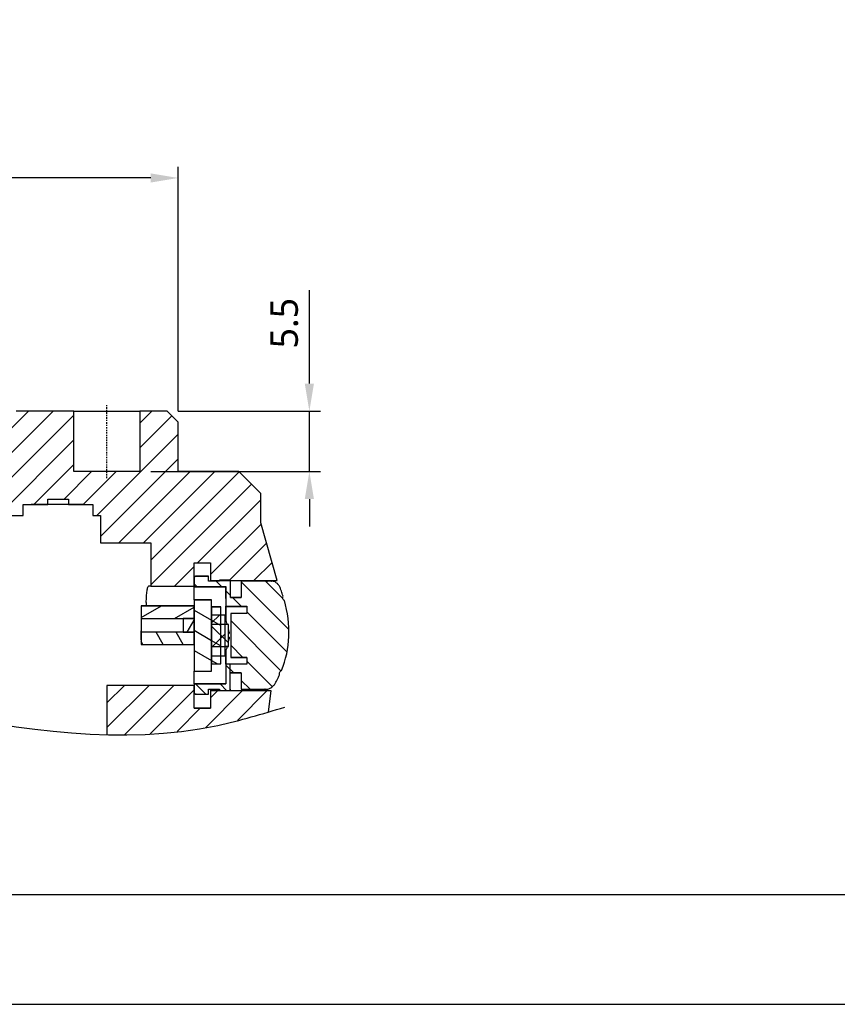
# Model space of a CAD drawing. Header units: millimetres. Extents: x 0 to 4378, y 0 to 2376.
# Tile 258 of 340: x 3522 to 3596, y 0 to 90. Entities that reach past the tile are written whole.
import ezdxf
from ezdxf.enums import TextEntityAlignment as Align

# ---------------------------------------------------------------- set-up
doc = ezdxf.new("R2010")
doc.units = ezdxf.units.MM
doc.header["$LTSCALE"] = 0.2
doc.linetypes.add('CENTER2', pattern=[1.125, 0.75, -0.125, 0.125, -0.125])
for name, color, linetype in [('02_Center Line', 1, 'CENTER2'), ('05_Section Line', 3, 'Continuous'), ('12_Before Rev.Num.', 5, 'Continuous')]:
    doc.layers.add(name, color=color, linetype=linetype)
doc.styles.add('Rainbow-2.5 Style', font='malgunsl.ttf')
doc.dimstyles.new('Rainbow-2.5 Style$0', dxfattribs={"dimtxt": 2.5, "dimasz": 2.5, "dimexe": 1, "dimexo": 1, "dimgap": 1, "dimtad": 1, "dimdsep": 46, "dimtxsty": 'Rainbow-2.5 Style', "dimcen": 0, "dimclrd": 251, "dimclre": 251, "dimclrt": 7, "dimazin": 3, "dimtp": 0.1, "dimtm": 0.1, "dimtfac": 0.61, "dimtmove": 0, "dimatfit": 3, "dimfxl": 1, "dimlwd": -1, "dimlwe": -1, "dimarcsym": 1})
pattern_1 = [(45, (-135.975, -57.496), (-1.122532, 1.122532), [])]
pattern_2 = [(150.0002, (-135.975, -57.496), (-0.793744, -1.374819), [])]
pattern_3 = [(135.0002, (-135.975, -57.496), (-1.122528, -1.122536), [])]

# ---------------------------------------------------------------- blocks, each defined once
blk = doc.blocks.new('Blk$I43J4-5N2301D')
at = {"layer": '05_Section Line'}
h = blk.add_hatch(dxfattribs=at)
h.set_pattern_fill('ANSI31', color=256, scale=12.7, style=0)
h.set_pattern_definition(pattern_1)
edge = h.paths.add_edge_path()
edge.add_spline(control_points=[(-39, -12.16), (-39.005, -12.242), (-39.001, -12.324), (-38.972, -12.493), (-38.947, -12.578), (-38.858, -12.774), (-38.786, -12.88), (-38.605, -13.058), (-38.498, -13.13), (-38.262, -13.229), (-38.135, -13.254), (-38.007, -13.254)], knot_values=[-0.165928, -0.165928, -0.165928, -0.165928, -0.141276, -0.141276, -0.114739, -0.114739, -0.076747, -0.076747, -0.03851, -0.03851, 0, 0, 0, 0], degree=3, periodic=0)
edge.add_line((-38.007, -13.254), (-38.007, -13.254))
edge.add_line((-38.007, -13.254), (-32, -13.254))
edge.add_line((-32, -13.254), (-32, -14.292))
edge.add_line((-32, -14.292), (-32, -15.343))
edge.add_line((-32, -15.343), (-32, -15.631))
edge.add_line((-32, -15.631), (-32, -15.662))
edge.add_line((-32, -15.662), (-30.5, -15.662))
edge.add_line((-30.5, -15.662), (-30.5, -14.39))
edge.add_line((-30.5, -14.39), (-30.5, -11.5))
edge.add_line((-30.5, -11.5), (17.387, -11.5))
edge.add_line((17.387, -11.5), (17.387, -10.5))
edge.add_line((17.387, -10.5), (18.116, -10.5))
edge.add_line((18.116, -10.5), (19.616, -10.5))
edge.add_line((19.616, -10.5), (19.616, -10))
edge.add_line((19.616, -10), (21.51, -10))
edge.add_line((21.51, -10), (21.51, -10.5))
edge.add_line((21.51, -10.5), (22.932, -10.5))
edge.add_line((22.932, -10.5), (23.738, -10.5))
edge.add_line((23.738, -10.5), (23.738, -11.5))
edge.add_line((23.738, -11.5), (24.422, -11.5))
edge.add_line((24.422, -11.5), (24.422, -14))
edge.add_line((24.422, -14), (29, -14))
edge.add_line((29, -14), (29, -17.92))
edge.add_line((29, -17.92), (32.938, -17.92))
edge.add_line((32.938, -17.92), (32.938, -17.223))
edge.add_line((32.938, -17.223), (32.938, -15.82))
edge.add_line((32.938, -15.82), (34.439, -15.82))
edge.add_line((34.439, -15.82), (34.439, -17.42))
edge.add_line((34.439, -17.42), (35.239, -17.42))
edge.add_line((35.239, -17.42), (36.239, -17.42))
edge.add_line((36.239, -17.42), (40.503, -17.42))
edge.add_line((40.503, -17.42), (39, -12.159))
edge.add_line((39, -12.159), (39, -9.5))
edge.add_line((39, -9.5), (37, -7.5))
edge.add_line((37, -7.5), (31.475, -7.5))
edge.add_line((31.475, -7.5), (31.475, -3))
edge.add_line((31.475, -3), (30.475, -2))
edge.add_line((30.475, -2), (28, -2))
edge.add_line((28, -2), (28, -7.5))
edge.add_line((28, -7.5), (22, -7.5))
edge.add_line((22, -7.5), (22, -2))
edge.add_line((22, -2), (16.765, -2))
edge.add_line((16.765, -2), (15.765, -3))
edge.add_line((15.765, -3), (15.765, -10))
edge.add_line((15.765, -10), (-15.765, -10))
edge.add_line((-15.765, -10), (-15.765, -3))
edge.add_line((-15.765, -3), (-16.765, -2))
edge.add_line((-16.765, -2), (-30.475, -2))
edge.add_line((-30.475, -2), (-31.475, -3))
edge.add_line((-31.475, -3), (-31.475, -7.5))
edge.add_line((-31.475, -7.5), (-37, -7.5))
edge.add_line((-37, -7.5), (-39, -9.5))
edge.add_line((-39, -9.5), (-39, -12.16))
h = blk.add_hatch(dxfattribs=at)
h.set_pattern_fill('ANSI31', color=256, scale=12.7, angle=90.00021, style=0)
h.set_pattern_definition(pattern_3)
edge = h.paths.add_edge_path()
edge.add_line((35.838, -25.014), (35.837, -26.813))
edge.add_line((35.837, -26.813), (32.938, -26.813))
edge.add_line((32.938, -26.813), (32.938, -26.962))
edge.add_line((32.938, -26.962), (32.938, -27.564))
edge.add_spline(control_points=[(32.938, -27.564), (32.938, -27.583), (32.94, -27.602), (32.946, -27.637), (32.951, -27.653), (32.966, -27.686), (32.977, -27.702), (33.007, -27.73), (33.025, -27.741), (33.074, -27.76), (33.107, -27.764), (33.138, -27.764)], knot_values=[-0.032407, -0.032407, -0.032407, -0.032407, -0.026742, -0.026742, -0.021754, -0.021754, -0.015844, -0.015844, -0.009442, -0.009442, -0.000005, -0.000005, -0.000005, -0.000005], degree=3, periodic=0)
edge.add_line((33.138, -27.764), (34.238, -27.764))
edge.add_line((34.238, -27.764), (34.238, -27.314))
edge.add_line((34.238, -27.314), (34.239, -27.314))
edge.add_spline(control_points=[(34.239, -27.314), (34.405, -27.314), (34.572, -27.314), (34.905, -27.314), (35.072, -27.314), (35.239, -27.314)], knot_values=[-0.100001, -0.100001, -0.100001, -0.100001, -0.05, -0.05, 0, 0, 0, 0], degree=3, periodic=0)
edge.add_line((35.239, -27.314), (35.239, -27.406))
edge.add_line((35.239, -27.406), (36.238, -27.406))
edge.add_line((36.238, -27.406), (36.238, -25.814))
edge.add_line((36.238, -25.814), (37.239, -25.814))
edge.add_line((37.239, -25.814), (37.239, -27.314))
edge.add_spline(control_points=[(37.239, -27.314), (37.306, -27.314), (37.373, -27.314), (37.506, -27.314), (37.573, -27.314), (37.639, -27.314)], knot_values=[-0.04, -0.04, -0.04, -0.04, -0.02, -0.02, 0, 0, 0, 0], degree=3, periodic=0)
edge.add_line((37.639, -27.314), (39.473, -27.314))
edge.add_spline(control_points=[(39.473, -27.314), (39.529, -27.314), (39.587, -27.306), (39.701, -27.278), (39.76, -27.257), (39.891, -27.197), (39.96, -27.154), (40.014, -27.104)], knot_values=[-0.052857, -0.052857, -0.052857, -0.052857, -0.038047, -0.038047, -0.021994, -0.021994, -0.000002, -0.000002, -0.000002, -0.000002], degree=3, periodic=0)
edge.add_line((40.014, -27.104), (40.246, -26.894))
edge.add_spline(control_points=[(40.246, -26.894), (40.333, -26.746), (40.416, -26.595), (40.574, -26.295), (40.648, -26.145), (40.719, -25.993)], knot_values=[-0.102533, -0.102533, -0.102533, -0.102533, -0.050875, -0.050875, -0.000663, -0.000663, -0.000663, -0.000663], degree=3, periodic=0)
edge.add_spline(control_points=[(40.719, -25.993), (40.711, -25.963), (40.707, -25.933), (40.707, -25.869), (40.712, -25.836), (40.734, -25.76), (40.756, -25.718), (40.815, -25.645), (40.851, -25.614), (40.892, -25.592)], knot_values=[-0.047185, -0.047185, -0.047185, -0.047185, -0.037999, -0.037999, -0.028145, -0.028145, -0.014083, -0.014083, -0.000069, -0.000069, -0.000069, -0.000069], degree=3, periodic=0)
edge.add_spline(control_points=[(40.892, -25.592), (41.297, -24.605), (41.524, -23.578), (41.614, -21.4), (41.458, -20.302), (41.156, -19.231)], knot_values=[-0.654243, -0.654243, -0.654243, -0.654243, -0.334104, -0.334104, -0.000372, -0.000372, -0.000372, -0.000372], degree=3, periodic=0)
edge.add_spline(control_points=[(41.156, -19.231), (41.127, -19.216), (41.101, -19.195), (41.054, -19.144), (41.034, -19.113), (41.007, -19.041), (41.002, -19.002), (41.005, -18.916), (41.016, -18.871), (41.035, -18.828)], knot_values=[-0.046895, -0.046895, -0.046895, -0.046895, -0.036927, -0.036927, -0.025883, -0.025883, -0.013933, -0.013933, -0.000032, -0.000032, -0.000032, -0.000032], degree=3, periodic=0)
edge.add_spline(control_points=[(41.035, -18.828), (40.988, -18.678), (40.937, -18.529), (40.831, -18.23), (40.774, -18.08), (40.715, -17.931)], knot_values=[-0.095586, -0.095586, -0.095586, -0.095586, -0.048351, -0.048351, -0.00032, -0.00032, -0.00032, -0.00032], degree=3, periodic=0)
edge.add_spline(control_points=[(40.715, -17.931), (40.682, -17.893), (40.648, -17.854), (40.612, -17.812), (40.609, -17.809), (40.606, -17.806)], knot_values=[-0.030625, -0.030625, -0.030625, -0.030625, -0.015312, -0.015312, -0.013993, -0.013993, -0.013993, -0.013993], degree=3, periodic=0)
edge.add_spline(control_points=[(40.606, -17.806), (40.576, -17.771), (40.546, -17.737), (40.516, -17.702)], knot_values=[-0.013993, -0.013993, -0.013993, -0.013993, -0.000281, -0.000281, -0.000281, -0.000281], degree=3, periodic=0)
edge.add_spline(control_points=[(40.516, -17.702), (40.479, -17.659), (40.433, -17.621), (40.335, -17.556), (40.28, -17.529), (40.188, -17.497), (40.151, -17.488), (40.113, -17.481)], knot_values=[-0.056004, -0.056004, -0.056004, -0.056004, -0.038711, -0.038711, -0.02079, -0.02079, -0.00954, -0.00954, -0.00954, -0.00954], degree=3, periodic=0)
edge.add_spline(control_points=[(40.113, -17.481), (40.082, -17.476), (40.05, -17.473), (40.018, -17.473)], knot_values=[-0.009565, -0.009565, -0.009565, -0.009565, 0, 0, 0, 0], degree=3, periodic=0)
edge.add_line((40.018, -17.473), (37.639, -17.473))
edge.add_line((37.639, -17.473), (37.239, -17.473))
edge.add_line((37.239, -17.473), (37.239, -18.963))
edge.add_line((37.239, -18.963), (36.239, -18.964))
edge.add_line((36.239, -18.964), (36.239, -17.42))
edge.add_line((36.239, -17.42), (36.239, -17.372))
edge.add_line((36.239, -17.372), (35.239, -17.372))
edge.add_line((35.239, -17.372), (35.239, -17.42))
edge.add_line((35.239, -17.42), (35.239, -17.475))
edge.add_spline(control_points=[(35.239, -17.475), (35.072, -17.475), (34.905, -17.475), (34.572, -17.475), (34.405, -17.475), (34.239, -17.473)], knot_values=[-0.100001, -0.100001, -0.100001, -0.100001, -0.05, -0.05, 0, 0, 0, 0], degree=3, periodic=0)
edge.add_line((34.239, -17.473), (34.238, -17.473))
edge.add_line((34.238, -17.473), (34.238, -17.022))
edge.add_line((34.238, -17.022), (33.138, -17.022))
edge.add_spline(control_points=[(33.138, -17.022), (33.119, -17.022), (33.1, -17.023), (33.066, -17.03), (33.05, -17.035), (33.017, -17.05), (33.001, -17.061), (32.972, -17.091), (32.961, -17.109), (32.942, -17.159), (32.938, -17.191), (32.938, -17.223)], knot_values=[-0.032491, -0.032491, -0.032491, -0.032491, -0.026847, -0.026847, -0.021873, -0.021873, -0.015946, -0.015946, -0.009512, -0.009512, 0, 0, 0, 0], degree=3, periodic=0)
edge.add_line((32.938, -17.223), (32.938, -17.92))
edge.add_line((32.938, -17.92), (32.938, -17.973))
edge.add_line((32.938, -17.973), (35.838, -17.973))
edge.add_line((35.838, -17.973), (35.838, -19.764))
edge.add_line((35.838, -19.764), (37.734, -19.763))
edge.add_line((37.734, -19.763), (37.735, -20.41))
edge.add_line((37.735, -20.41), (36.279, -20.41))
edge.add_line((36.279, -20.41), (36.279, -24.41))
edge.add_line((36.279, -24.41), (37.737, -24.41))
edge.add_line((37.736, -24.41), (37.737, -25.013))
edge.add_line((37.737, -25.013), (35.838, -25.014))
h = blk.add_hatch(dxfattribs=at)
h.set_pattern_fill('ANSI31', color=256, scale=12.7, angle=105.00025, style=0)
h.set_pattern_definition(pattern_2)
h.paths.add_polyline_path([(34.538, -19.162), (32.938, -19.162), (32.938, -19.712), (32.938, -20.862), (32.938, -22.112), (32.938, -22.112), (32.938, -23.224), (32.938, -25.659), (34.538, -25.659), (34.538, -25.01), (34.538, -23.41), (34.538, -21.41), (34.538, -19.81)])
h = blk.add_hatch(dxfattribs=at)
h.set_pattern_fill('ANSI31', color=256, scale=12.7, angle=-14.99998, style=0)
h.set_pattern_definition([(30, (-135.975, -57.496), (-0.79375, 1.374815), [])])
h.paths.add_polyline_path([(28.138, -20.862), (31.938, -20.862), (32.938, -20.862), (32.938, -19.712), (28.138, -19.712)])
h = blk.add_hatch(dxfattribs=at)
h.set_pattern_fill('ANSI31', color=256, scale=12.7, angle=105.00025, style=0)
h.set_pattern_definition(pattern_2)
h.paths.add_polyline_path([(34.538, -25.01), (35.378, -25.01), (35.378, -24.26), (35.378, -23.41), (35.378, -21.41), (35.378, -20.56), (35.378, -19.81), (34.538, -19.81), (34.538, -21.41), (34.538, -23.41)])
h = blk.add_hatch(dxfattribs=at)
h.set_pattern_fill('ANSI31', color=256, scale=12.7, style=0)
h.set_pattern_definition(pattern_1)
h.paths.add_polyline_path([(34.538, -24.26), (35.378, -24.26), (35.778, -24.26), (35.778, -23.41), (35.778, -21.41), (35.778, -20.56), (35.378, -20.56), (34.538, -20.56), (34.538, -21.41), (34.538, -23.41)])
h = blk.add_hatch(dxfattribs=at)
h.set_pattern_fill('ANSI31', color=256, scale=12.7, angle=14.99998, style=0)
h.set_pattern_definition([(60, (-135.975, -57.496), (-1.374815, 0.79375), [])])
h.paths.add_polyline_path([(32.938, -20.862), (31.938, -20.862), (31.938, -20.862), (31.938, -22.112), (32.938, -22.112)])
h = blk.add_hatch(dxfattribs=at)
h.set_pattern_fill('ANSI31', color=256, scale=12.7, angle=90.00021, style=0)
h.set_pattern_definition(pattern_3)
h.paths.add_polyline_path([(36.078, -21.41), (35.778, -21.41), (35.378, -21.41), (34.538, -21.41), (34.538, -23.41), (35.378, -23.41), (35.778, -23.41), (36.078, -23.41)])
h = blk.add_hatch(dxfattribs=at)
h.set_pattern_fill('ANSI31', color=256, scale=12.7, angle=75.00018, style=0)
h.set_pattern_definition([(120.0002, (-135.975, -57.496), (-1.374813, -0.793754), [])])
h.paths.add_polyline_path([(28.138, -23.224), (32.938, -23.224), (32.938, -22.112), (28.138, -22.112)])
h = blk.add_hatch(dxfattribs=at)
h.set_pattern_fill('ANSI31', color=256, scale=12.7, style=0)
h.set_pattern_definition(pattern_1)
h.paths.add_polyline_path([(37.548, -29.994), (39.727, -29.36), (39.968, -27.462), (34.439, -27.462), (34.439, -29.034), (32.938, -29.034), (32.938, -27.564), (32.938, -26.962), (25, -26.962), (25, -31.412), (26.471, -31.458), (30.191, -31.302), (33.884, -30.826)])
for p, q in [((22, -2), (16.75, -2)), ((22, -7.5), (22, -2)), ((22, -2), (28, -2)), ((30.5, -2), (28, -2)), ((28, -2), (28, -7.5)), ((31.5, -3), (30.5, -2)), ((31.5, -7.5), (31.5, -3)), ((28, -7.5), (22, -7.5)), ((37, -7.5), (31.5, -7.5)), ((39, -9.5), (37, -7.5)), ((39, -12.159), (39, -9.5)), ((17.387, -11.5), (17.387, -10.5)), ((17.387, -10.5), (19.616, -10.5)), ((22.932, -10.5), (18.116, -10.5)), ((19.616, -10.5), (19.616, -10)), ((19.616, -10), (21.51, -10)), ((21.51, -10), (21.51, -10.5)), ((21.51, -10.5), (23.738, -10.5)), ((23.738, -10.5), (23.738, -11.5)), ((-30.5, -11.5), (17.387, -11.5)), ((23.738, -11.5), (24.422, -11.5)), ((24.422, -11.5), (24.422, -14)), ((40.503, -17.42), (39, -12.159)), ((24.422, -14), (29, -14)), ((29, -14), (29, -17.92)), ((32.938, -17.92), (32.938, -15.82)), ((32.938, -15.82), (34.439, -15.82)), ((32.938, -15.821), (34.439, -15.821)), ((34.439, -15.82), (34.439, -17.42)), ((32.938, -17.223), (32.938, -17.973)), ((33.138, -17.02), (34.238, -17.02)), ((34.238, -17.473), (34.238, -17.022)), ((34.238, -17.022), (34.238, -17.022)), ((34.239, -17.473), (34.239, -17.468)), ((35.239, -17.468), (34.239, -17.468)), ((34.239, -17.473), (34.239, -17.473)), ((35.239, -17.473), (34.239, -17.473)), ((34.439, -17.42), (40.503, -17.42)), ((34.439, -17.42), (34.439, -17.42)), ((35.239, -17.372), (35.239, -17.475)), ((36.239, -18.964), (36.239, -17.372)), ((37.639, -17.469), (37.239, -17.469)), ((37.639, -17.473), (37.239, -17.473)), ((37.239, -17.473), (37.239, -18.963)), ((37.239, -17.473), (37.239, -17.473)), ((37.639, -17.473), (37.239, -17.473)), ((39.577, -17.469), (37.639, -17.469)), ((40.018, -17.473), (37.639, -17.473)), ((39.976, -17.473), (37.639, -17.473)), ((29, -17.92), (28.806, -17.92)), ((29, -17.92), (32.938, -17.92)), ((32.938, -17.974), (32.938, -17.973)), ((32.938, -19.162), (32.938, -17.974)), ((32.938, -17.983), (35.838, -17.983)), ((35.838, -17.973), (35.838, -19.764)), ((28.592, -19.42), (28.592, -19.712)), ((34.538, -19.162), (32.938, -19.162)), ((32.938, -19.162), (32.938, -25.659)), ((32.938, -19.162), (32.938, -19.162)), ((32.938, -19.162), (34.538, -19.162)), ((34.538, -25.659), (34.538, -19.162)), ((34.538, -19.162), (34.538, -19.162)), ((36.239, -18.959), (37.239, -18.959)), ((37.239, -18.963), (36.239, -18.964)), ((32.938, -19.712), (28.138, -19.712)), ((28.138, -19.712), (28.138, -20.862)), ((28.138, -19.712), (32.938, -19.712)), ((28.138, -19.712), (28.138, -19.712)), ((32.938, -20.862), (32.938, -19.712)), ((35.378, -19.81), (34.538, -19.81)), ((34.538, -19.81), (34.538, -25.01)), ((34.538, -19.81), (35.378, -19.81)), ((35.778, -20.56), (34.538, -20.56)), ((34.538, -20.56), (34.538, -24.26)), ((35.378, -25.01), (35.378, -19.81)), ((35.378, -19.81), (35.378, -19.81)), ((35.778, -24.26), (35.778, -20.56)), ((35.845, -19.764), (37.734, -19.763)), ((35.845, -19.773), (37.734, -19.773)), ((37.735, -20.41), (36.279, -20.41)), ((36.279, -20.41), (36.279, -24.41)), ((37.735, -20.41), (36.279, -20.41)), ((37.734, -19.763), (37.735, -20.41)), ((28.138, -20.862), (28.138, -22.112)), ((28.138, -20.862), (32.938, -20.862)), ((32.938, -20.862), (31.938, -20.862)), ((31.938, -20.862), (31.938, -22.112)), ((32.938, -22.112), (32.938, -20.862)), ((36.078, -21.41), (34.538, -21.41)), ((34.538, -21.41), (34.538, -23.41)), ((36.078, -21.41), (35.778, -21.41)), ((36.078, -23.41), (36.078, -21.41)), ((32.938, -22.112), (28.138, -22.112)), ((28.138, -22.112), (28.138, -23.224)), ((28.138, -22.112), (28.138, -22.112)), ((31.938, -22.112), (32.938, -22.112)), ((32.938, -23.224), (32.938, -22.112)), ((28.138, -23.224), (32.938, -23.224)), ((28.138, -23.237), (28.138, -23.224)), ((28.138, -23.237), (32.938, -23.237)), ((34.538, -23.41), (36.078, -23.41)), ((36.078, -23.41), (35.778, -23.41)), ((34.538, -24.26), (35.778, -24.26)), ((34.538, -25.01), (35.378, -25.01)), ((35.838, -25.014), (35.837, -26.813)), ((37.737, -25.013), (35.838, -25.014)), ((36.279, -24.41), (37.736, -24.41)), ((37.736, -24.41), (36.279, -24.41)), ((37.736, -24.41), (37.737, -25.013)), ((32.938, -26.812), (32.938, -25.659)), ((32.938, -25.659), (34.538, -25.659)), ((36.238, -27.406), (36.238, -25.814)), ((36.238, -25.814), (37.239, -25.814)), ((36.238, -25.814), (36.238, -25.814)), ((37.239, -25.814), (36.238, -25.814)), ((37.239, -25.814), (37.239, -27.314)), ((32.938, -26.813), (32.938, -26.812)), ((32.938, -26.812), (32.938, -26.812)), ((32.938, -26.812), (32.938, -26.812)), ((32.938, -26.812), (35.837, -26.812)), ((32.938, -26.812), (35.837, -26.812)), ((35.837, -26.813), (32.938, -26.813)), ((32.938, -26.813), (32.938, -27.564)), ((32.938, -26.962), (25, -26.962)), ((25, -26.962), (25, -31.442)), ((32.938, -29.034), (32.938, -26.962)), ((34.238, -27.764), (34.238, -27.314)), ((35.239, -27.33), (34.239, -27.33)), ((39.968, -27.462), (34.439, -27.462)), ((34.439, -27.462), (34.439, -29.034)), ((35.239, -27.314), (35.239, -27.406)), ((35.239, -27.406), (36.238, -27.406)), ((35.239, -27.406), (35.239, -27.424)), ((35.239, -27.424), (36.238, -27.424)), ((37.239, -27.317), (37.239, -27.318)), ((37.239, -27.33), (37.239, -27.317)), ((37.639, -27.317), (37.239, -27.317)), ((37.639, -27.33), (37.239, -27.33)), ((37.639, -27.314), (39.473, -27.314)), ((39.115, -27.33), (37.639, -27.33)), ((39.725, -29.374), (39.968, -27.462)), ((34.439, -29.034), (32.938, -29.034)), ((32.938, -29.034), (34.439, -29.034))]:
    blk.add_line(p, q)
for centre, radius, start, end in [((35.043, -21.259), 0.8, 60.82744, 65.24648), ((32.938, -22.412), 3.2, 18.23638, 27.43924), ((32.938, -22.412), 3.2, 332.56076, 341.81644), ((35.043, -23.565), 0.8, 294.75352, 299.5521)]:
    blk.add_arc(centre, radius, start, end)
for centre, major_axis, ratio, start_param, end_param in [((32.947, -22.414), (-0.896, -3.07), 0.99587, 1.949846, 2.041879), ((32.947, -22.511), (3.186, 0.279), 0.025438, 6.094974, 6.187007), ((32.947, -22.313), (3.186, -0.279), 0.025438, 0.096179, 0.188212), ((32.947, -22.409), (0.896, -3.07), 0.99587, 1.099714, 1.191747)]:
    blk.add_ellipse(centre, major_axis=major_axis, ratio=ratio, start_param=start_param, end_param=end_param)
for points, knots in [([(32.938, -17.186), (32.938, -17.185), (32.938, -17.183), (32.939, -17.175), (32.94, -17.169), (32.942, -17.149), (32.945, -17.136), (32.954, -17.11), (32.96, -17.098), (32.975, -17.075), (32.985, -17.065), (33.006, -17.048), (33.017, -17.041), (33.055, -17.025), (33.083, -17.02), (33.12, -17.019), (33.129, -17.019), (33.138, -17.02)], [0.61186713, 0.61186713, 0.61186713, 0.61186713, 0.61270134, 0.61270134, 0.61482287, 0.61482287, 0.61901681, 0.61901681, 0.62321258, 0.62321258, 0.62742114, 0.62742114, 0.63162546, 0.63162546, 0.64011759, 0.64011759, 0.64296372, 0.64296372, 0.64296372, 0.64296372]), ([(33.138, -17.022), (33.119, -17.022), (33.1, -17.023), (33.066, -17.03), (33.05, -17.035), (33.017, -17.05), (33.001, -17.061), (32.972, -17.091), (32.961, -17.109), (32.942, -17.159), (32.938, -17.191), (32.938, -17.223)], [-0.03249126, -0.03249126, -0.03249126, -0.03249126, -0.02684749, -0.02684749, -0.02187285, -0.02187285, -0.01594617, -0.01594617, -0.00951233, -0.00951233, 0, 0, 0, 0]), ([(33.126, -17.021), (33.126, -17.021), (33.126, -17.021), (33.129, -17.021), (33.132, -17.021), (33.137, -17.021), (33.137, -17.021), (33.138, -17.021), (33.138, -17.021), (33.138, -17.021), (33.138, -17.021), (33.138, -17.021)], [0.04220155, 0.04220155, 0.04220155, 0.04220155, 0.05862875, 0.05862875, 0.08152772, 0.08152772, 0.0836742, 0.0836742, 0.0844374, 0.0844374, 0.08477506, 0.08477506, 0.08477506, 0.08477506]), ([(33.138, -17.022), (33.138, -17.02), (33.138, -17.022), (33.138, -17.022), (33.138, -17.022), (33.138, -17.022)], [52.79727, 52.79727, 52.79727, 52.79727, 54.427098, 54.427098, 55.664515, 55.664515, 55.664515, 55.664515]), ([(34.238, -17.022), (34.055, -17.022), (33.872, -17.022), (33.505, -17.022), (33.322, -17.022), (33.138, -17.022)], [-0.1100337, -0.1100337, -0.1100337, -0.1100337, -0.0550172, -0.0550172, 0, 0, 0, 0]), ([(35.239, -17.475), (35.072, -17.475), (34.905, -17.475), (34.572, -17.475), (34.405, -17.475), (34.239, -17.473)], [-0.1000007, -0.1000007, -0.1000007, -0.1000007, -0.0500004, -0.0500004, 0, 0, 0, 0]), ([(36.238, -17.372), (36.072, -17.372), (35.905, -17.372), (35.572, -17.372), (35.405, -17.372), (35.239, -17.372)], [-0.09996152, -0.09996152, -0.09996152, -0.09996152, -0.04998969, -0.04998969, 0, 0, 0, 0]), ([(39.929, -17.473), (39.948, -17.451), (39.968, -17.436), (40.014, -17.418), (40.03, -17.421), (40.06, -17.42)], [-0.1153698, -0.1153698, -0.1153698, -0.1153698, -0.0605125, -0.0605125, -0.000004, -0.000004, -0.000004, -0.000004]), ([(40.516, -17.702), (40.479, -17.659), (40.433, -17.621), (40.335, -17.556), (40.28, -17.529), (40.188, -17.497), (40.151, -17.488), (40.113, -17.481)], [-0.05600424, -0.05600424, -0.05600424, -0.05600424, -0.03871135, -0.03871135, -0.02078998, -0.02078998, -0.00953984, -0.00953984, -0.00953984, -0.00953984]), ([(40.715, -17.931), (40.682, -17.893), (40.648, -17.854), (40.612, -17.812), (40.609, -17.809), (40.606, -17.806)], [-0.03062502, -0.03062502, -0.03062502, -0.03062502, -0.01531212, -0.01531212, -0.01399315, -0.01399315, -0.01399315, -0.01399315]), ([(28.592, -19.42), (28.592, -19.232), (28.598, -19.031), (28.623, -18.663), (28.642, -18.495), (28.683, -18.228), (28.708, -18.112), (28.758, -17.958), (28.784, -17.92), (28.806, -17.92)], [0, 0, 0, 0, 0.0565082, 0.0565082, 0.1130165, 0.1130165, 0.1700662, 0.1700662, 0.2271159, 0.2271159, 0.2271159, 0.2271159]), ([(32.938, -17.973), (33.421, -17.973), (33.905, -17.973), (34.871, -17.973), (35.354, -17.973), (35.838, -17.973)], [-0.2899503, -0.2899503, -0.2899503, -0.2899503, -0.1449752, -0.1449752, 0, 0, 0, 0]), ([(35.838, -19.052), (35.838, -19.025), (35.838, -18.658), (35.838, -18.2), (35.838, -18.006), (35.838, -17.977), (35.838, -17.973)], [-4.50383, -4.50383, -4.50383, -4.50383, -4.384694, -2.80483, -1.752031, -1.505227, -1.505227, -1.505227, -1.505227]), ([(41.035, -18.828), (40.988, -18.678), (40.937, -18.529), (40.831, -18.23), (40.774, -18.08), (40.715, -17.931)], [-0.09558642, -0.09558642, -0.09558642, -0.09558642, -0.0483511, -0.0483511, -0.00031961, -0.00031961, -0.00031961, -0.00031961]), ([(40.892, -25.592), (41.297, -24.605), (41.524, -23.578), (41.614, -21.4), (41.458, -20.302), (41.156, -19.231)], [-0.6542431, -0.6542431, -0.6542431, -0.6542431, -0.3341039, -0.3341039, -0.0003718, -0.0003718, -0.0003718, -0.0003718]), ([(41.156, -19.231), (41.127, -19.216), (41.101, -19.195), (41.054, -19.144), (41.034, -19.113), (41.007, -19.041), (41.002, -19.002), (41.005, -18.916), (41.016, -18.871), (41.035, -18.828)], [-0.04689466, -0.04689466, -0.04689466, -0.04689466, -0.03692697, -0.03692697, -0.02588298, -0.02588298, -0.01393344, -0.01393344, -0.00003214, -0.00003214, -0.00003214, -0.00003214]), ([(35.838, -21.059), (35.838, -20.948), (35.838, -20.49), (35.838, -20.062), (35.838, -19.764)], [-6.927969, -6.927969, -6.927969, -6.927969, -6.579243, -5.470966, -5.470966, -5.470966, -5.470966]), ([(35.845, -21.074), (35.845, -20.971), (35.845, -20.872), (35.845, -20.779), (35.845, -20.548), (35.845, -20.348), (35.845, -20.183), (35.845, -20.035), (35.845, -19.92), (35.845, -19.859), (35.845, -19.835), (35.845, -19.817), (35.845, -19.803), (35.845, -19.79), (35.845, -19.78), (35.845, -19.773)], [12.462581, 12.462581, 12.462581, 12.462581, 12.860059, 12.860059, 12.860059, 13.850143, 13.850143, 13.850143, 14.738969, 14.738969, 14.738969, 15.097935, 15.097935, 15.097935, 15.447378, 15.447378, 15.447378, 15.447378]), ([(37.734, -19.774), (37.734, -19.783), (37.734, -19.797), (37.735, -19.848), (37.735, -19.912), (37.735, -20.208), (37.735, -20.297), (37.735, -20.41)], [0.1553091, 0.1553091, 0.1553091, 0.1553091, 0.2026631, 0.2026631, 0.2669307, 0.2669307, 0.285653, 0.285653, 0.285653, 0.285653]), ([(28.109, -22.412), (28.109, -22.313), (28.114, -22.207), (28.128, -22.073), (28.133, -22.036), (28.138, -22.001)], [0, 0, 0, 0, 0.02970278, 0.02970278, 0.04141487, 0.04141487, 0.04141487, 0.04141487]), ([(36.119, -22.107), (36.121, -22.124), (36.122, -22.143), (36.124, -22.176), (36.124, -22.191), (36.124, -22.215), (36.124, -22.225), (36.122, -22.237), (36.12, -22.24), (36.119, -22.241)], [0, 0, 0, 0, 0.0051662, 0.0051662, 0.0103324, 0.0103324, 0.01550254, 0.01550254, 0.01997413, 0.01997413, 0.01997413, 0.01997413]), ([(28.138, -22.822), (28.133, -22.787), (28.128, -22.749), (28.114, -22.615), (28.109, -22.51), (28.109, -22.412)], [0.43674016, 0.43674016, 0.43674016, 0.43674016, 0.448652, 0.448652, 0.47813766, 0.47813766, 0.47813766, 0.47813766]), ([(36.119, -22.583), (36.121, -22.583), (36.122, -22.587), (36.124, -22.602), (36.124, -22.613), (36.124, -22.638), (36.124, -22.654), (36.122, -22.685), (36.12, -22.701), (36.119, -22.716)], [0, 0, 0, 0, 0.0051662, 0.0051662, 0.0103324, 0.0103324, 0.01550254, 0.01550254, 0.01997413, 0.01997413, 0.01997413, 0.01997413]), ([(35.846, -25.014), (35.847, -25), (35.847, -24.899), (35.847, -24.715), (35.847, -24.539), (35.846, -24.282), (35.846, -23.977), (35.846, -23.903), (35.846, -23.826), (35.846, -23.747)], [6.43038, 6.43038, 6.43038, 6.43038, 7.764247, 7.764247, 7.764247, 9.037059, 9.037059, 9.037059, 9.346457, 9.346457, 9.346457, 9.346457]), ([(37.736, -24.41), (37.736, -24.426), (37.736, -24.441), (37.737, -24.669), (37.737, -24.787), (37.737, -24.952), (37.737, -25.004), (37.737, -25.014)], [0.4945593, 0.4945593, 0.4945593, 0.4945593, 0.4998181, 0.4998181, 0.5754639, 0.5754639, 0.6746877, 0.6746877, 0.6746877, 0.6746877]), ([(40.719, -25.993), (40.711, -25.963), (40.707, -25.933), (40.707, -25.869), (40.712, -25.836), (40.734, -25.76), (40.756, -25.718), (40.815, -25.645), (40.851, -25.614), (40.892, -25.592)], [-0.04718505, -0.04718505, -0.04718505, -0.04718505, -0.03799867, -0.03799867, -0.02814539, -0.02814539, -0.01408299, -0.01408299, -0.00006881, -0.00006881, -0.00006881, -0.00006881]), ([(40.246, -26.894), (40.333, -26.746), (40.416, -26.595), (40.574, -26.295), (40.648, -26.145), (40.719, -25.993)], [-0.1025326, -0.1025326, -0.1025326, -0.1025326, -0.0508754, -0.0508754, -0.0006627, -0.0006627, -0.0006627, -0.0006627]), ([(32.938, -27.564), (32.938, -27.583), (32.94, -27.602), (32.946, -27.637), (32.951, -27.653), (32.966, -27.686), (32.977, -27.702), (33.007, -27.73), (33.025, -27.741), (33.074, -27.76), (33.107, -27.764), (33.138, -27.764)], [-0.03240698, -0.03240698, -0.03240698, -0.03240698, -0.02674182, -0.02674182, -0.02175395, -0.02175395, -0.01584413, -0.01584413, -0.00944161, -0.00944161, -0.00000525, -0.00000525, -0.00000525, -0.00000525]), ([(33.138, -27.765), (33.117, -27.766), (33.096, -27.765), (33.06, -27.759), (33.043, -27.755), (33.018, -27.744), (33.009, -27.738), (32.986, -27.722), (32.974, -27.708), (32.956, -27.68), (32.95, -27.664), (32.943, -27.64), (32.941, -27.63), (32.94, -27.616), (32.939, -27.612), (32.938, -27.604), (32.938, -27.601), (32.938, -27.598)], [0, 0, 0, 0, 0.00642994, 0.00642994, 0.01174675, 0.01174675, 0.01530658, 0.01530658, 0.0210175, 0.0210175, 0.02629313, 0.02629313, 0.02949639, 0.02949639, 0.03106384, 0.03106384, 0.03242998, 0.03242998, 0.03242998, 0.03242998]), ([(33.138, -27.764), (33.322, -27.764), (33.505, -27.764), (33.872, -27.764), (34.055, -27.764), (34.238, -27.764)], [-0.1100344, -0.1100344, -0.1100344, -0.1100344, -0.0550172, -0.0550172, -0.0000007, -0.0000007, -0.0000007, -0.0000007]), ([(34.239, -27.314), (34.405, -27.314), (34.572, -27.314), (34.905, -27.314), (35.072, -27.314), (35.239, -27.314)], [-0.1000007, -0.1000007, -0.1000007, -0.1000007, -0.0500004, -0.0500004, 0, 0, 0, 0]), ([(34.239, -27.331), (34.239, -27.331), (34.239, -27.33), (34.239, -27.33), (34.239, -27.327), (34.239, -27.318), (34.239, -27.315), (34.239, -27.314), (34.239, -27.314)], [98.829574, 98.829574, 98.829574, 98.829574, 98.956851, 98.956851, 98.956851, 101.569983, 101.569983, 104.200115, 104.200115, 104.200115, 104.200115]), ([(34.439, -27.33), (34.439, -27.334), (34.439, -27.338), (34.439, -27.415), (34.439, -27.456), (34.439, -27.462)], [-0.1061551, -0.1061551, -0.1061551, -0.1061551, -0.1009504, -0.1009504, -0.0000664, -0.0000664, -0.0000664, -0.0000664]), ([(34.439, -27.462), (34.439, -27.501), (34.439, -27.54), (34.439, -27.81), (34.439, -28.018), (34.439, -28.278), (34.439, -28.351), (34.439, -28.538), (34.439, -28.639), (34.439, -28.817), (34.439, -28.89), (34.439, -28.988), (34.439, -29.017), (34.439, -29.031), (34.439, -29.033), (34.439, -29.034)], [0.1668759, 0.1668759, 0.1668759, 0.1668759, 0.1721665, 0.1721665, 0.2045371, 0.2045371, 0.2187008, 0.2187008, 0.2431072, 0.2431072, 0.2699216, 0.2699216, 0.2941741, 0.2941741, 0.2985851, 0.2985851, 0.2985851, 0.2985851]), ([(36.238, -27.287), (36.238, -27.326), (36.238, -27.354), (36.238, -27.394), (36.238, -27.407), (36.238, -27.416)], [0, 0, 0, 0, 0.0591657, 0.0591657, 0.1183326, 0.1183326, 0.1183326, 0.1183326]), ([(37.239, -27.314), (37.306, -27.314), (37.373, -27.314), (37.506, -27.314), (37.573, -27.314), (37.639, -27.314)], [-0.04, -0.04, -0.04, -0.04, -0.02, -0.02, 0, 0, 0, 0]), ([(39.428, -27.314), (39.404, -27.316), (39.369, -27.318), (39.276, -27.306), (39.201, -27.331), (39.115, -27.331)], [-108.157328, -108.157328, -108.157328, -108.157328, -106.754335, -106.754335, -104.877247, -104.877247, -104.877247, -104.877247]), ([(39.473, -27.314), (39.529, -27.314), (39.587, -27.306), (39.701, -27.278), (39.76, -27.257), (39.891, -27.197), (39.96, -27.154), (40.014, -27.104)], [-0.05285666, -0.05285666, -0.05285666, -0.05285666, -0.03804714, -0.03804714, -0.02199435, -0.02199435, -0.00000221, -0.00000221, -0.00000221, -0.00000221]), ([(40.014, -27.104), (40.052, -27.07), (40.089, -27.037), (40.166, -26.967), (40.206, -26.931), (40.246, -26.894)], [-0.0314124, -0.0314124, -0.0314124, -0.0314124, -0.0163179, -0.0163179, -0.00018417, -0.00018417, -0.00018417, -0.00018417]), ([(34.439, -29.034), (34.439, -29.034), (34.439, -29.034), (34.439, -29.034), (34.439, -29.034), (34.439, -29.034)], [0.36385391, 0.36385391, 0.36385391, 0.36385391, 0.38614986, 0.38614986, 0.43172475, 0.43172475, 0.43172475, 0.43172475])]:
    blk.add_open_spline(points, degree=3, knots=knots)
for points in [[(33.134, -17.022), (33.134, -17.022), (33.135, -17.022), (33.138, -17.022)], [(33.138, -17.02), (33.138, -17.02), (33.138, -17.021), (33.138, -17.022)], [(33.138, -17.022), (33.138, -17.022), (33.138, -17.022), (33.138, -17.022)], [(34.439, -17.423), (34.439, -17.428), (34.439, -17.44), (34.439, -17.471)], [(39.577, -17.469), (39.595, -17.469), (39.613, -17.47), (39.63, -17.473)], [(39.976, -17.473), (40.006, -17.473), (40.018, -17.473), (40.018, -17.473)], [(40.113, -17.481), (40.082, -17.476), (40.05, -17.473), (40.018, -17.473)], [(40.278, -17.42), (40.429, -17.42), (40.503, -17.42), (40.503, -17.42)], [(40.606, -17.806), (40.576, -17.771), (40.546, -17.737), (40.516, -17.702)], [(35.838, -17.983), (35.838, -17.978), (35.838, -17.975), (35.838, -17.973)], [(35.838, -17.983), (35.838, -17.983), (35.838, -17.983), (35.838, -17.983)], [(36.239, -18.959), (36.239, -18.959), (36.239, -18.961), (36.239, -18.964)], [(35.845, -19.773), (35.845, -19.768), (35.845, -19.765), (35.845, -19.764)], [(35.838, -25.014), (35.838, -24.634), (35.838, -24.211), (35.838, -23.765)], [(36.238, -25.814), (36.238, -25.568), (36.238, -25.3), (36.238, -25.014)], [(33.138, -27.764), (33.124, -27.764), (33.121, -27.764), (33.121, -27.764)], [(33.138, -27.765), (33.138, -27.765), (33.138, -27.766), (33.138, -27.767)], [(33.138, -27.767), (33.138, -27.767), (33.138, -27.766), (33.138, -27.765)], [(36.238, -27.406), (36.238, -27.405), (36.238, -27.423), (36.238, -27.424)], [(39.48, -27.462), (39.422, -27.455), (39.363, -27.405), (39.307, -27.314)]]:
    blk.add_open_spline(points, degree=3)
at = {"layer": '02_Center Line'}
blk.add_line((25, -8.1), (25, -1.4), dxfattribs=at)
at = {"layer": '12_Before Rev.Num.'}
blk.add_spline([(-41.057, -30.753), (-18.791, -25.847), (35.087, -30.592), (41.192, -28.934)], degree=3, dxfattribs=at)
blk = doc.blocks.new('*D132')
at = {"color": 251, "linetype": 'ByBlock', "transparency": 16777216}
for p, q in [((3473.314, 53.969), (3473.314, 76.175)), ((3536.314, 53.969), (3536.314, 76.175)), ((3533.814, 75.175), (3475.814, 75.175))]:
    blk.add_line(p, q, dxfattribs=at)
at = {"color": 251, "transparency": 16777216}
for points in [[(3475.814, 75.591), (3475.814, 74.758), (3473.314, 75.175)], [(3533.814, 75.591), (3533.814, 74.758), (3536.314, 75.175)]]:
    blk.add_solid(points, dxfattribs=at)
at = {"layer": 'Defpoints', "color": 0, "transparency": 16777216}
for p in [(3473.314, 75.175), (3473.314, 52.969), (3536.314, 52.969)]:
    blk.add_point(p, dxfattribs=at)
at = {"color": 7, "transparency": 16777216, "insert": (3504.814, 78.353), "char_height": 2.5, "attachment_point": 5, "style": 'Rainbow-2.5 Style'}
blk.add_mtext('%%c63{}{\\H0.71x;\\C3;\\S 0^ -0.05;}', dxfattribs=at)
blk = doc.blocks.new('*D134')
at = {"color": 251, "linetype": 'ByBlock', "transparency": 16777216}
for p, q in [((3548.242, 56.469), (3548.242, 64.961)), ((3536.312, 53.969), (3549.242, 53.969)), ((3548.242, 48.469), (3548.242, 53.969)), ((3533.812, 48.469), (3549.242, 48.469)), ((3548.242, 45.969), (3548.242, 43.469))]:
    blk.add_line(p, q, dxfattribs=at)
at = {"color": 251, "transparency": 16777216}
for points in [[(3547.826, 56.469), (3548.659, 56.469), (3548.242, 53.969)], [(3547.826, 45.969), (3548.659, 45.969), (3548.242, 48.469)]]:
    blk.add_solid(points, dxfattribs=at)
at = {"layer": 'Defpoints', "color": 0, "transparency": 16777216}
for p in [(3535.312, 53.969), (3548.242, 53.969), (3532.812, 48.469)]:
    blk.add_point(p, dxfattribs=at)
at = {"color": 7, "transparency": 16777216, "insert": (3545.971, 61.965), "char_height": 2.5, "attachment_point": 5, "rotation": 90, "style": 'Rainbow-2.5 Style'}
blk.add_mtext('5.5', dxfattribs=at)
blk = doc.blocks.new('A$C04cd0c3c1123')
blk.add_lwpolyline([(0, 0), (420, 0), (420, 297), (0, 297)], close=True)
at = {"layer": '05_Section Line', "linetype": 'Continuous'}
blk.add_lwpolyline([(410, 10), (410, 287), (10, 287), (10, 10)], close=True, dxfattribs=at)
at = {"linetype": 'Continuous', "style": 'Rainbow-2.5 Style'}
for tag, p in [('PART_NAME', (371.5, 54.625)), ('DRAWING_NO', (364.5, 45.875)), ('REV', (401.25, 45.875)), ('제도', (383.75, 37.055)), ('DATE_1', (401.25, 37.055)), ('SCALE', (340, 34.5)), ('MATERIAL', (361, 34.5)), ('검도', (383.75, 30.055)), ('DATE_2', (401.25, 30.055)), ('승인', (383.75, 23.055)), ('DATE_3', (401.25, 23.055)), ('REFERENCE', (361, 20.5)), ('PAGE', (383.75, 16.125))]:
    blk.add_attdef(tag, text='', height=2.5, dxfattribs=at).set_placement(p, align=Align.MIDDLE_CENTER)

msp = doc.modelspace()

# ---------------------------------------------------------------- block references
for name, p in [('A$C04cd0c3c1123', (3364, 0)), ('Blk$I43J4-5N2301D', (3504.812, 55.969))]:
    msp.add_blockref(name, p)

# ---------------------------------------------------------------- dimensions: what is measured, and where the dimension line sits
dim = msp.add_linear_dim(base=(3473.314, 75.175), p1=(3536.314, 52.969), p2=(3473.314, 52.969), text='<>{}{\\H0.71x;\\C3;\\S 0^ -0.05;}', dimstyle='Rainbow-2.5 Style$0', override={"dimpost": '%%c<>', "dimtp": 0, "dimtm": 0.05, "dimtdec": 2, "dimtzin": 8})
dim.commit()
dim.dimension.update_dxf_attribs({"geometry": '*D132', "text_midpoint": (3504.814, 78.353)})
dim = msp.add_linear_dim(base=(3548.242, 53.969), p1=(3532.812, 48.469), p2=(3535.312, 53.969), angle=90, dimstyle='Rainbow-2.5 Style$0')
dim.commit()
dim.dimension.update_dxf_attribs({"geometry": '*D134', "text_midpoint": (3545.971, 61.965)})

doc.saveas('drawing.dxf')
